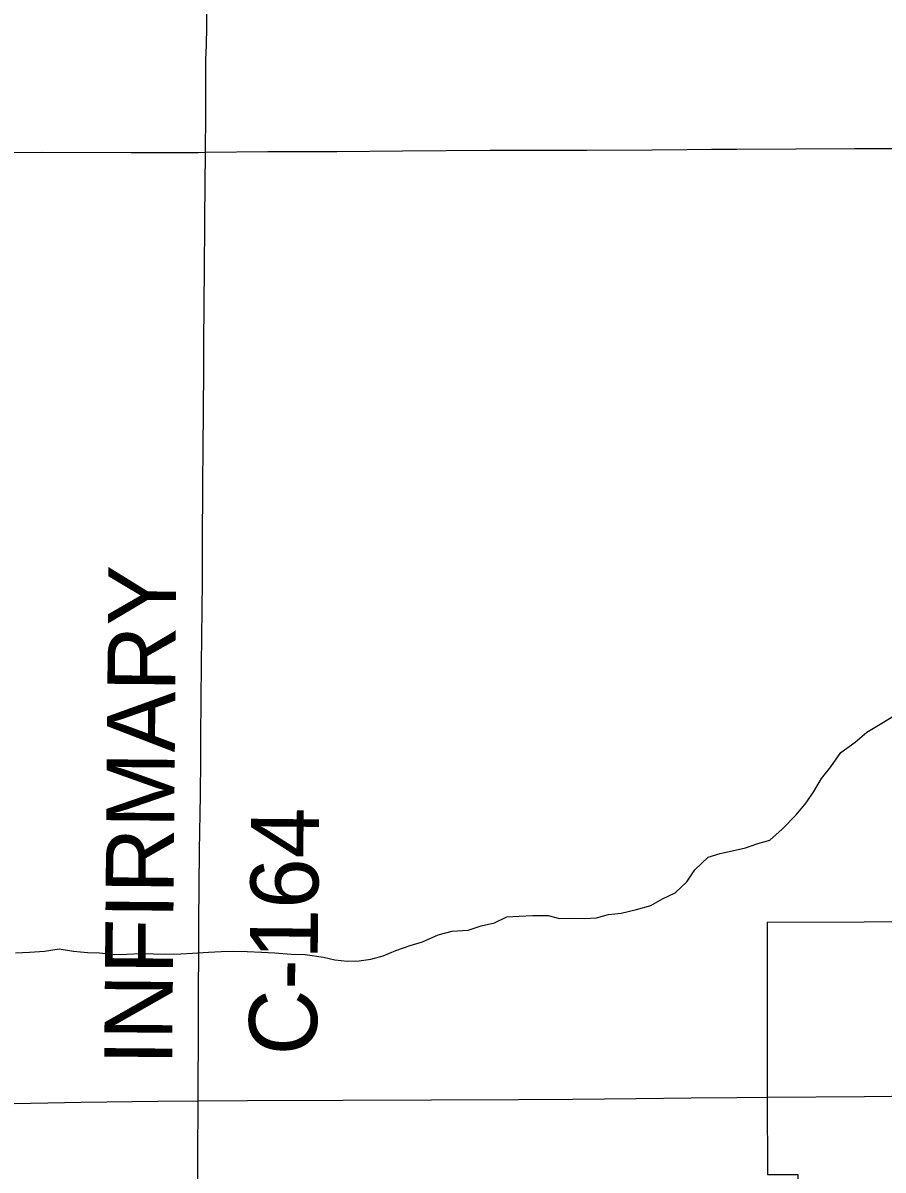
# Model space of a CAD drawing. Extents: x 0 to 34, y 0 to 22.
# Drawn here: x 15.003 to 15.722, y 13.986 to 14.945 of the extents above; entities that cross this region are included whole.
import ezdxf

# ---------------------------------------------------------------- set-up
doc = ezdxf.new("R2010")
doc.units = 0
for name, color, linetype in [('GM_X_Corporation', 7, 'Continuous'), ('GM_X_County_Road', 7, 'Continuous'), ('GM_X_County_Road_Text', 7, 'Continuous'), ('GM_X_Minor_River', 7, 'Continuous'), ('GM_X_State_Route', 7, 'Continuous'), ('GM_X_Township_Road', 7, 'Continuous')]:
    doc.layers.add(name, color=color, linetype=linetype)

msp = doc.modelspace()

# ---------------------------------------------------------------- linework, layer by layer
at = {"layer": 'GM_X_Corporation'}
msp.add_lwpolyline([(15.9489, 14.19414), (15.62479, 14.19306), (15.62469, 14.05158), (15.62469, 14.04756), (15.62491, 13.98235), (15.64242, 13.98248), (15.65046, 13.98251), (15.64348, 13.58164), (15.69378, 13.57975), (15.67991, 13.29262), (15.70516, 13.29209), (15.70202, 13.23813), (15.52351, 13.2394), (15.13706, 13.23479), (15.13492, 13.12631), (15.12831, 13.12386), (17.32647, 13.12386)], dxfattribs=at)
at = {"layer": 'GM_X_County_Road'}
for points in [[(15.1554, 14.83676), (15.15552, 14.8682), (15.15565, 14.9005), (15.15576, 14.91418), (15.15614, 14.92658), (15.15639, 14.94147), (15.15646, 14.96322)], [(15.14914, 14.04397), (15.14951, 14.11002), (15.14984, 14.19346), (15.15043, 14.25316), (15.1512, 14.29955), (15.15143, 14.32949), (15.15133, 14.34873), (15.15211, 14.40892), (15.15241, 14.4312), (15.15278, 14.47808), (15.15291, 14.5094), (15.15305, 14.55982), (15.15329, 14.58968), (15.15371, 14.6201), (15.15385, 14.65555), (15.15406, 14.68351), (15.15423, 14.70279), (15.15436, 14.71521), (15.1545, 14.73445), (15.15453, 14.74314), (15.15461, 14.75122), (15.15462, 14.75617), (15.15466, 14.75988), (15.1547, 14.76235), (15.15478, 14.77237), (15.15487, 14.78172), (15.1554, 14.83676)], [(15.14891, 13.97651), (15.14892, 13.9987), (15.14902, 14.0154), (15.14916, 14.02529), (15.14914, 14.04397)]]:
    msp.add_lwpolyline(points, dxfattribs=at)
at = {"layer": 'GM_X_Minor_River'}
msp.add_lwpolyline([(14.9965, 14.16788), (15.00823, 14.16835), (15.02072, 14.1692), (15.03319, 14.17119), (15.04494, 14.16901), (15.05668, 14.16796), (15.0669, 14.16766), (15.07903, 14.16624), (15.08962, 14.1667), (15.10097, 14.16716), (15.11195, 14.16687), (15.12217, 14.16657), (15.13466, 14.16704), (15.14449, 14.1675), (15.15773, 14.16836), (15.16833, 14.16882), (15.17854, 14.16927), (15.19028, 14.16899), (15.20202, 14.16832), (15.21338, 14.16765), (15.22701, 14.16661), (15.23875, 14.16633), (15.2539, 14.16417), (15.26338, 14.16196), (15.27399, 14.16091), (15.28382, 14.16098), (15.29365, 14.16257), (15.30385, 14.1653), (15.31441, 14.16956), (15.32649, 14.17382), (15.33669, 14.17693), (15.34989, 14.18272), (15.3616, 14.18584), (15.37484, 14.1867), (15.38578, 14.1902), (15.39674, 14.19294), (15.4073, 14.19795), (15.41751, 14.1984), (15.42886, 14.19887), (15.44173, 14.19897), (15.45121, 14.19639), (15.46256, 14.19685), (15.47241, 14.19655), (15.48224, 14.197), (15.49206, 14.19973), (15.50265, 14.20095), (15.51549, 14.20408), (15.52758, 14.20721), (15.53737, 14.21297), (15.54793, 14.21798), (15.5577, 14.22715), (15.56443, 14.23706), (15.57532, 14.24776), (15.58552, 14.25087), (15.60668, 14.25559), (15.61687, 14.25908), (15.62706, 14.26181), (15.63721, 14.27098), (15.64885, 14.28321), (15.65747, 14.29313), (15.66383, 14.30266), (15.67018, 14.31332), (15.67805, 14.32324), (15.68628, 14.33505), (15.69832, 14.34387), (15.7081, 14.35228), (15.72053, 14.35958), (15.7307, 14.36572)], dxfattribs=at)
at = {"layer": 'GM_X_State_Route'}
for points in [[(14.9812, 14.04166), (15.05143, 14.04294), (15.11564, 14.04376), (15.14914, 14.04397), (15.19048, 14.04421), (15.27024, 14.04452), (15.34421, 14.04484), (15.41693, 14.04523), (15.4623, 14.04557), (15.51513, 14.04605), (15.56113, 14.04647), (15.5993, 14.04673), (15.62489, 14.04701)], [(15.62489, 14.04701), (15.70596, 14.04776), (15.75132, 14.04827), (15.79294, 14.04864), (15.84512, 14.04918), (15.90166, 14.04976), (15.9334, 14.0499), (15.9591, 14.04977)]]:
    msp.add_lwpolyline(points, dxfattribs=at)
at = {"layer": 'GM_X_Township_Road'}
for points in [[(15.1554, 14.83676), (15.20739, 14.83734), (15.26516, 14.83754), (15.31991, 14.83792), (15.39316, 14.83867), (15.45763, 14.83867), (15.47401, 14.83869), (15.52862, 14.83875), (15.55782, 14.83924), (15.57831, 14.83939), (15.59938, 14.83951), (15.69798, 14.84001), (15.74382, 14.83983), (15.85234, 14.84079), (15.89217, 14.84125), (15.94247, 14.84258), (15.96214, 14.84272), (15.97544, 14.8429), (15.99784, 14.84287)], [(14.61685, 14.83521), (14.63145, 14.83517), (14.65941, 14.83516), (14.69734, 14.83513), (14.71287, 14.83505), (14.72896, 14.83493), (14.74549, 14.83513), (14.76968, 14.83549), (14.78957, 14.83568), (14.8805, 14.83633), (14.92309, 14.83613), (14.99049, 14.83667), (15.01908, 14.83689), (15.0932, 14.83659), (15.1496, 14.83666), (15.1554, 14.83676)]]:
    msp.add_lwpolyline(points, dxfattribs=at)

# ---------------------------------------------------------------- texts
at = {"layer": 'GM_X_County_Road_Text'}
for s, rotation, p in [('INFIRMARY', 89.51393, (15.12748, 14.07357)), ('C-164', 89.45718, (15.24834, 14.08189))]:
    msp.add_text(s, height=0.056818, rotation=rotation, dxfattribs=at).set_placement(p)

doc.saveas('drawing.dxf')
